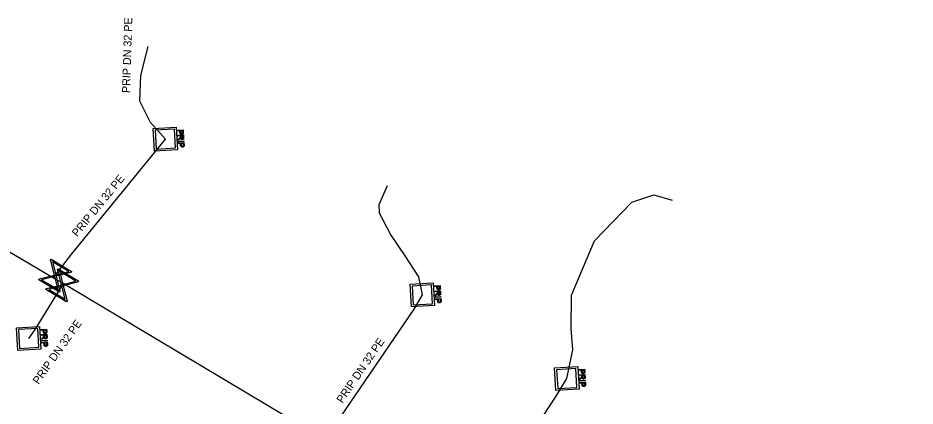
# Model space of a CAD drawing. Extents: x -643842 to -636370, y -1119190 to -1110210.
# Drawn here: x -641968.2 to -641912.2, y -1113600.1 to -1113575.9 of the extents above; entities that cross this region are included whole.
import ezdxf

# ---------------------------------------------------------------- set-up
doc = ezdxf.new("R2010")
doc.units = 0
for name, color, linetype in [('22', 7, 'Continuous'), ('Default', 7, 'Continuous'), ('Level 16', 7, 'Continuous'), ('Level 18', 7, 'Continuous'), ('Level 21', 7, 'Continuous'), ('Level 23', 7, 'Continuous')]:
    doc.layers.add(name, color=color, linetype=linetype)

msp = doc.modelspace()

# ---------------------------------------------------------------- linework, layer by layer
at = {"layer": 'Default'}
for points in [[(-641958.18, -1113583.434), (-641958.148, -1113583.412), (-641958.132, -1113583.397), (-641958.116, -1113583.383), (-641958.11, -1113583.372), (-641958.104, -1113583.36), (-641958.102, -1113583.349), (-641958.1, -1113583.342), (-641958.101, -1113583.323)], [(-641957.919, -1113583.024), (-641957.917, -1113583.06), (-641957.92, -1113583.079), (-641957.923, -1113583.105), (-641957.934, -1113583.124), (-641957.945, -1113583.143), (-641957.966, -1113583.155), (-641957.988, -1113583.166), (-641958.015, -1113583.168), (-641958.061, -1113583.171), (-641958.094, -1113583.144), (-641958.126, -1113583.117), (-641958.131, -1113583.041)], [(-641958.089, -1113583.039), (-641958.087, -1113583.085), (-641958.069, -1113583.103), (-641958.05, -1113583.121), (-641958.019, -1113583.119), (-641957.997, -1113583.118), (-641957.982, -1113583.106), (-641957.966, -1113583.094), (-641957.963, -1113583.076), (-641957.96, -1113583.063), (-641957.962, -1113583.03)], [(-641957.899, -1113583.368), (-641957.896, -1113583.415), (-641957.905, -1113583.441), (-641957.913, -1113583.466), (-641957.936, -1113583.483), (-641957.96, -1113583.499), (-641957.989, -1113583.5), (-641958.028, -1113583.503), (-641958.055, -1113583.48), (-641958.082, -1113583.457), (-641958.092, -1113583.406), (-641958.101, -1113583.425), (-641958.109, -1113583.435), (-641958.126, -1113583.457), (-641958.154, -1113583.477)], [(-641957.874, -1113583.825), (-641957.871, -1113583.86), (-641957.874, -1113583.88), (-641957.877, -1113583.906), (-641957.888, -1113583.925), (-641957.9, -1113583.944), (-641957.921, -1113583.955), (-641957.942, -1113583.967), (-641957.969, -1113583.969), (-641958.015, -1113583.971), (-641958.048, -1113583.945), (-641958.081, -1113583.918), (-641958.085, -1113583.842)], [(-641958.058, -1113583.367), (-641958.056, -1113583.4), (-641958.048, -1113583.418), (-641958.041, -1113583.436), (-641958.025, -1113583.444), (-641958.01, -1113583.453), (-641957.992, -1113583.452), (-641957.968, -1113583.45), (-641957.952, -1113583.431), (-641957.937, -1113583.412), (-641957.939, -1113583.371)], [(-641958.044, -1113583.84), (-641958.041, -1113583.886), (-641958.023, -1113583.904), (-641958.005, -1113583.922), (-641957.973, -1113583.92), (-641957.951, -1113583.919), (-641957.936, -1113583.907), (-641957.921, -1113583.895), (-641957.917, -1113583.876), (-641957.914, -1113583.864), (-641957.916, -1113583.831)], [(-641941.869, -1113592.744), (-641941.867, -1113592.78), (-641941.87, -1113592.799), (-641941.873, -1113592.825), (-641941.884, -1113592.844), (-641941.895, -1113592.863), (-641941.916, -1113592.875), (-641941.938, -1113592.886), (-641941.965, -1113592.888), (-641942.011, -1113592.891), (-641942.044, -1113592.864), (-641942.076, -1113592.837), (-641942.081, -1113592.761)], [(-641942.039, -1113592.759), (-641942.037, -1113592.805), (-641942.019, -1113592.823), (-641942, -1113592.841), (-641941.969, -1113592.839), (-641941.947, -1113592.838), (-641941.932, -1113592.826), (-641941.916, -1113592.814), (-641941.913, -1113592.796), (-641941.91, -1113592.783), (-641941.912, -1113592.75)], [(-641942.13, -1113593.154), (-641942.098, -1113593.132), (-641942.082, -1113593.117), (-641942.066, -1113593.103), (-641942.06, -1113593.092), (-641942.054, -1113593.08), (-641942.052, -1113593.069), (-641942.05, -1113593.062), (-641942.051, -1113593.043)], [(-641941.849, -1113593.088), (-641941.846, -1113593.135), (-641941.855, -1113593.161), (-641941.863, -1113593.186), (-641941.886, -1113593.203), (-641941.91, -1113593.219), (-641941.939, -1113593.22), (-641941.978, -1113593.223), (-641942.005, -1113593.2), (-641942.032, -1113593.177), (-641942.042, -1113593.126), (-641942.051, -1113593.145), (-641942.059, -1113593.155), (-641942.076, -1113593.177), (-641942.104, -1113593.197)], [(-641942.008, -1113593.087), (-641942.006, -1113593.12), (-641941.998, -1113593.138), (-641941.991, -1113593.156), (-641941.975, -1113593.164), (-641941.96, -1113593.173), (-641941.942, -1113593.172), (-641941.918, -1113593.17), (-641941.902, -1113593.151), (-641941.887, -1113593.132), (-641941.889, -1113593.091)], [(-641941.824, -1113593.545), (-641941.821, -1113593.58), (-641941.824, -1113593.6), (-641941.827, -1113593.626), (-641941.838, -1113593.645), (-641941.85, -1113593.664), (-641941.871, -1113593.675), (-641941.892, -1113593.687), (-641941.919, -1113593.689), (-641941.965, -1113593.691), (-641941.998, -1113593.665), (-641942.031, -1113593.638), (-641942.035, -1113593.562)], [(-641941.994, -1113593.56), (-641941.991, -1113593.606), (-641941.973, -1113593.624), (-641941.955, -1113593.642), (-641941.923, -1113593.64), (-641941.901, -1113593.639), (-641941.886, -1113593.627), (-641941.871, -1113593.615), (-641941.867, -1113593.596), (-641941.864, -1113593.584), (-641941.866, -1113593.551)], [(-641966.449, -1113595.464), (-641966.447, -1113595.5), (-641966.45, -1113595.519), (-641966.453, -1113595.545), (-641966.464, -1113595.564), (-641966.475, -1113595.583), (-641966.496, -1113595.595), (-641966.518, -1113595.606), (-641966.545, -1113595.608), (-641966.591, -1113595.611), (-641966.624, -1113595.584), (-641966.656, -1113595.557), (-641966.661, -1113595.481)], [(-641966.619, -1113595.479), (-641966.617, -1113595.525), (-641966.599, -1113595.543), (-641966.58, -1113595.561), (-641966.549, -1113595.559), (-641966.527, -1113595.558), (-641966.512, -1113595.546), (-641966.496, -1113595.534), (-641966.493, -1113595.516), (-641966.49, -1113595.503), (-641966.492, -1113595.47)], [(-641966.71, -1113595.874), (-641966.678, -1113595.852), (-641966.662, -1113595.837), (-641966.646, -1113595.823), (-641966.64, -1113595.812), (-641966.634, -1113595.8), (-641966.632, -1113595.789), (-641966.63, -1113595.782), (-641966.631, -1113595.763)], [(-641966.429, -1113595.808), (-641966.426, -1113595.855), (-641966.435, -1113595.881), (-641966.443, -1113595.906), (-641966.466, -1113595.923), (-641966.49, -1113595.939), (-641966.519, -1113595.94), (-641966.558, -1113595.943), (-641966.585, -1113595.92), (-641966.612, -1113595.897), (-641966.622, -1113595.846), (-641966.631, -1113595.865), (-641966.639, -1113595.875), (-641966.656, -1113595.897), (-641966.684, -1113595.917)], [(-641966.588, -1113595.807), (-641966.586, -1113595.84), (-641966.578, -1113595.858), (-641966.571, -1113595.876), (-641966.555, -1113595.884), (-641966.54, -1113595.893), (-641966.522, -1113595.892), (-641966.498, -1113595.89), (-641966.482, -1113595.871), (-641966.467, -1113595.852), (-641966.469, -1113595.811)], [(-641966.404, -1113596.265), (-641966.401, -1113596.3), (-641966.404, -1113596.32), (-641966.407, -1113596.346), (-641966.418, -1113596.365), (-641966.43, -1113596.384), (-641966.451, -1113596.395), (-641966.472, -1113596.407), (-641966.499, -1113596.409), (-641966.545, -1113596.411), (-641966.578, -1113596.385), (-641966.611, -1113596.358), (-641966.615, -1113596.282)], [(-641966.574, -1113596.28), (-641966.571, -1113596.326), (-641966.553, -1113596.344), (-641966.535, -1113596.362), (-641966.503, -1113596.36), (-641966.481, -1113596.359), (-641966.466, -1113596.347), (-641966.451, -1113596.335), (-641966.447, -1113596.316), (-641966.444, -1113596.304), (-641966.446, -1113596.271)], [(-641933.11, -1113598.374), (-641933.078, -1113598.352), (-641933.062, -1113598.337), (-641933.046, -1113598.323), (-641933.04, -1113598.312), (-641933.034, -1113598.3), (-641933.032, -1113598.289), (-641933.03, -1113598.282), (-641933.031, -1113598.263)], [(-641932.829, -1113598.308), (-641932.826, -1113598.355), (-641932.835, -1113598.381), (-641932.843, -1113598.406), (-641932.866, -1113598.423), (-641932.89, -1113598.439), (-641932.919, -1113598.44), (-641932.958, -1113598.443), (-641932.985, -1113598.42), (-641933.012, -1113598.397), (-641933.022, -1113598.346), (-641933.031, -1113598.365), (-641933.039, -1113598.375), (-641933.056, -1113598.397), (-641933.084, -1113598.417)], [(-641932.849, -1113597.964), (-641932.847, -1113598), (-641932.85, -1113598.019), (-641932.853, -1113598.045), (-641932.864, -1113598.064), (-641932.875, -1113598.083), (-641932.896, -1113598.095), (-641932.918, -1113598.106), (-641932.945, -1113598.108), (-641932.991, -1113598.111), (-641933.024, -1113598.084), (-641933.056, -1113598.057), (-641933.061, -1113597.981)], [(-641933.019, -1113597.979), (-641933.017, -1113598.025), (-641932.999, -1113598.043), (-641932.98, -1113598.061), (-641932.949, -1113598.059), (-641932.927, -1113598.058), (-641932.912, -1113598.046), (-641932.896, -1113598.034), (-641932.893, -1113598.016), (-641932.89, -1113598.003), (-641932.892, -1113597.97)], [(-641932.988, -1113598.307), (-641932.986, -1113598.34), (-641932.978, -1113598.358), (-641932.971, -1113598.376), (-641932.955, -1113598.384), (-641932.94, -1113598.393), (-641932.922, -1113598.392), (-641932.898, -1113598.39), (-641932.882, -1113598.371), (-641932.867, -1113598.352), (-641932.869, -1113598.311)], [(-641932.804, -1113598.765), (-641932.801, -1113598.8), (-641932.804, -1113598.82), (-641932.807, -1113598.846), (-641932.818, -1113598.865), (-641932.83, -1113598.884), (-641932.851, -1113598.895), (-641932.872, -1113598.907), (-641932.899, -1113598.909), (-641932.945, -1113598.911), (-641932.978, -1113598.885), (-641933.011, -1113598.858), (-641933.015, -1113598.782)], [(-641932.974, -1113598.78), (-641932.971, -1113598.826), (-641932.953, -1113598.844), (-641932.935, -1113598.862), (-641932.903, -1113598.86), (-641932.881, -1113598.859), (-641932.866, -1113598.847), (-641932.851, -1113598.835), (-641932.847, -1113598.816), (-641932.844, -1113598.804), (-641932.846, -1113598.771)]]:
    msp.add_open_spline(points, degree=3, dxfattribs=at)
at = {"layer": 'Level 16'}
for points in [[(-641966.18, -1113590.962), (-641964.892, -1113591.73), (-641964.926, -1113591.786), (-641965.051, -1113591.814), (-641965.865, -1113592.021), (-641965.626, -1113592.962), (-641965.66, -1113593.018), (-641966.948, -1113592.25), (-641966.914, -1113592.194), (-641965.972, -1113591.957), (-641966.179, -1113591.143), (-641966.214, -1113591.018), (-641966.18, -1113590.962)], [(-641966.093, -1113591.123), (-641965.887, -1113591.936), (-641965.076, -1113591.729), (-641966.093, -1113591.123)], [(-641965.732, -1113591.559), (-641964.444, -1113592.327), (-641964.478, -1113592.383), (-641964.603, -1113592.411), (-641965.417, -1113592.618), (-641965.178, -1113593.559), (-641965.212, -1113593.615), (-641966.5, -1113592.847), (-641966.466, -1113592.791), (-641965.524, -1113592.554), (-641965.731, -1113591.74), (-641965.766, -1113591.615), (-641965.732, -1113591.559)], [(-641965.645, -1113591.72), (-641965.439, -1113592.533), (-641964.628, -1113592.326), (-641965.645, -1113591.72)], [(-641965.742, -1113592.86), (-641965.95, -1113592.043), (-641966.766, -1113592.25), (-641965.742, -1113592.86)], [(-641965.294, -1113593.457), (-641965.502, -1113592.64), (-641966.318, -1113592.847), (-641965.294, -1113593.457)]]:
    msp.add_lwpolyline(points, dxfattribs=at)
at = {"layer": 'Level 18'}
for points in [[(-641958.277, -1113584.133), (-641959.726, -1113584.218), (-641959.809, -1113582.807), (-641958.36, -1113582.722), (-641958.277, -1113584.133)], [(-641958.476, -1113582.85), (-641959.679, -1113582.92), (-641959.61, -1113584.09), (-641958.407, -1113584.02), (-641958.476, -1113582.85)], [(-641958.285, -1113582.911), (-641957.927, -1113582.89), (-641957.919, -1113583.024)], [(-641958.131, -1113583.041), (-641958.136, -1113582.949), (-641958.282, -1113582.957), (-641958.285, -1113582.911)], [(-641958.267, -1113583.23), (-641957.908, -1113583.209), (-641957.899, -1113583.368)], [(-641958.101, -1113583.323), (-641958.104, -1113583.269), (-641958.264, -1113583.278), (-641958.267, -1113583.23)], [(-641957.962, -1113583.03), (-641957.967, -1113582.939), (-641958.095, -1113582.946)], [(-641958.095, -1113582.946), (-641958.089, -1113583.039)], [(-641957.939, -1113583.371), (-641957.946, -1113583.259), (-641958.064, -1113583.266)], [(-641958.064, -1113583.266), (-641958.058, -1113583.367)], [(-641958.154, -1113583.477), (-641958.248, -1113583.545), (-641958.252, -1113583.485), (-641958.18, -1113583.434)], [(-641958.247, -1113583.594), (-641957.888, -1113583.573), (-641957.886, -1113583.619), (-641958.244, -1113583.64), (-641958.247, -1113583.594)], [(-641958.24, -1113583.712), (-641957.881, -1113583.691), (-641957.874, -1113583.825)], [(-641958.085, -1113583.842), (-641958.091, -1113583.75), (-641958.237, -1113583.758), (-641958.24, -1113583.712)], [(-641957.916, -1113583.831), (-641957.921, -1113583.74), (-641958.049, -1113583.747)], [(-641958.049, -1113583.747), (-641958.044, -1113583.84)], [(-641942.227, -1113593.853), (-641943.676, -1113593.938), (-641943.759, -1113592.527), (-641942.31, -1113592.442), (-641942.227, -1113593.853)], [(-641942.426, -1113592.57), (-641943.629, -1113592.64), (-641943.56, -1113593.81), (-641942.357, -1113593.74), (-641942.426, -1113592.57)], [(-641942.235, -1113592.631), (-641941.877, -1113592.61), (-641941.869, -1113592.744)], [(-641942.081, -1113592.761), (-641942.086, -1113592.669), (-641942.232, -1113592.677), (-641942.235, -1113592.631)], [(-641941.912, -1113592.75), (-641941.917, -1113592.659), (-641942.045, -1113592.666)], [(-641942.045, -1113592.666), (-641942.039, -1113592.759)], [(-641942.217, -1113592.95), (-641941.858, -1113592.929), (-641941.849, -1113593.088)], [(-641942.051, -1113593.043), (-641942.054, -1113592.989), (-641942.214, -1113592.998), (-641942.217, -1113592.95)], [(-641942.104, -1113593.197), (-641942.198, -1113593.265), (-641942.202, -1113593.205), (-641942.13, -1113593.154)], [(-641942.197, -1113593.314), (-641941.838, -1113593.293), (-641941.836, -1113593.339), (-641942.194, -1113593.36), (-641942.197, -1113593.314)], [(-641942.19, -1113593.432), (-641941.831, -1113593.411), (-641941.824, -1113593.545)], [(-641942.035, -1113593.562), (-641942.041, -1113593.47), (-641942.187, -1113593.478), (-641942.19, -1113593.432)], [(-641941.889, -1113593.091), (-641941.896, -1113592.979), (-641942.014, -1113592.986)], [(-641942.014, -1113592.986), (-641942.008, -1113593.087)], [(-641941.866, -1113593.551), (-641941.871, -1113593.46), (-641941.999, -1113593.467)], [(-641941.999, -1113593.467), (-641941.994, -1113593.56)], [(-641966.807, -1113596.573), (-641968.256, -1113596.658), (-641968.339, -1113595.247), (-641966.89, -1113595.162), (-641966.807, -1113596.573)], [(-641967.006, -1113595.29), (-641968.209, -1113595.36), (-641968.14, -1113596.53), (-641966.937, -1113596.46), (-641967.006, -1113595.29)], [(-641966.815, -1113595.351), (-641966.457, -1113595.33), (-641966.449, -1113595.464)], [(-641966.661, -1113595.481), (-641966.666, -1113595.389), (-641966.812, -1113595.397), (-641966.815, -1113595.351)], [(-641966.797, -1113595.67), (-641966.438, -1113595.649), (-641966.429, -1113595.808)], [(-641966.631, -1113595.763), (-641966.634, -1113595.709), (-641966.794, -1113595.718), (-641966.797, -1113595.67)], [(-641966.492, -1113595.47), (-641966.497, -1113595.379), (-641966.625, -1113595.386)], [(-641966.625, -1113595.386), (-641966.619, -1113595.479)], [(-641966.684, -1113595.917), (-641966.778, -1113595.985), (-641966.782, -1113595.925), (-641966.71, -1113595.874)], [(-641966.777, -1113596.034), (-641966.418, -1113596.013), (-641966.416, -1113596.059), (-641966.774, -1113596.08), (-641966.777, -1113596.034)], [(-641966.77, -1113596.152), (-641966.411, -1113596.131), (-641966.404, -1113596.265)], [(-641966.615, -1113596.282), (-641966.621, -1113596.19), (-641966.767, -1113596.198), (-641966.77, -1113596.152)], [(-641966.469, -1113595.811), (-641966.476, -1113595.699), (-641966.594, -1113595.706)], [(-641966.594, -1113595.706), (-641966.588, -1113595.807)], [(-641966.446, -1113596.271), (-641966.451, -1113596.18), (-641966.579, -1113596.187)], [(-641966.579, -1113596.187), (-641966.574, -1113596.28)], [(-641933.207, -1113599.073), (-641934.656, -1113599.158), (-641934.739, -1113597.747), (-641933.29, -1113597.662), (-641933.207, -1113599.073)], [(-641933.406, -1113597.79), (-641934.609, -1113597.86), (-641934.54, -1113599.03), (-641933.337, -1113598.96), (-641933.406, -1113597.79)], [(-641933.215, -1113597.851), (-641932.857, -1113597.83), (-641932.849, -1113597.964)], [(-641933.061, -1113597.981), (-641933.066, -1113597.889), (-641933.212, -1113597.897), (-641933.215, -1113597.851)], [(-641932.892, -1113597.97), (-641932.897, -1113597.879), (-641933.025, -1113597.886)], [(-641933.025, -1113597.886), (-641933.019, -1113597.979)], [(-641933.197, -1113598.17), (-641932.838, -1113598.149), (-641932.829, -1113598.308)], [(-641933.031, -1113598.263), (-641933.034, -1113598.209), (-641933.194, -1113598.218), (-641933.197, -1113598.17)], [(-641933.084, -1113598.417), (-641933.178, -1113598.485), (-641933.182, -1113598.425), (-641933.11, -1113598.374)], [(-641932.869, -1113598.311), (-641932.876, -1113598.199), (-641932.994, -1113598.206)], [(-641932.994, -1113598.206), (-641932.988, -1113598.307)], [(-641933.177, -1113598.534), (-641932.818, -1113598.513), (-641932.816, -1113598.559), (-641933.174, -1113598.58), (-641933.177, -1113598.534)], [(-641933.17, -1113598.652), (-641932.811, -1113598.631), (-641932.804, -1113598.765)], [(-641933.015, -1113598.782), (-641933.021, -1113598.69), (-641933.167, -1113598.698), (-641933.17, -1113598.652)], [(-641932.846, -1113598.771), (-641932.851, -1113598.68), (-641932.979, -1113598.687)], [(-641932.979, -1113598.687), (-641932.974, -1113598.78)]]:
    msp.add_lwpolyline(points, dxfattribs=at)
at = {"layer": 'Level 21'}
msp.add_lwpolyline([(-641859.55, -1113636.01), (-641870.93, -1113636.46), (-641876.19, -1113636.24), (-641882.45, -1113635.53), (-641889.22, -1113633.78), (-641893.42, -1113632.41), (-641895.98, -1113631.55), (-641900.72, -1113629.94), (-641901.77, -1113629.46), (-641906.24, -1113627.68), (-641908.87, -1113626.41), (-641920.89, -1113619.14), (-641921.57, -1113618.77), (-641925.68, -1113616.26), (-641940.06, -1113607.75), (-641944.87, -1113604.7), (-641949.06, -1113602.26), (-641949.88, -1113601.76), (-641965.1, -1113592.66), (-641965.255, -1113592.575), (-641965.41, -1113592.49), (-641966.02, -1113592.14), (-641975.16, -1113586.77)], dxfattribs=at)
at = {"layer": 'Level 23'}
for points in [[(-641959.04, -1113583.47), (-641959.96, -1113582.44), (-641960.63, -1113581.11), (-641960.58, -1113579.5), (-641960.12, -1113577.69)], [(-641966.02, -1113592.14), (-641965.92, -1113591.99), (-641964.88, -1113590.63), (-641959.58, -1113584.14), (-641959.04, -1113583.47)], [(-641942.99, -1113593.19), (-641943.2, -1113592.07), (-641944.06, -1113590.76), (-641944.97, -1113589.41), (-641945.66, -1113588.1), (-641945.69, -1113587.55), (-641945.17, -1113586.36)], [(-641933.97, -1113598.41), (-641933.6, -1113596.62), (-641933.7, -1113595.31), (-641933.68, -1113593.2), (-641932.24, -1113589.81), (-641929.9, -1113587.4), (-641928.53, -1113586.94), (-641927.4, -1113587.27)], [(-641967.57, -1113595.91), (-641967.13, -1113595.29), (-641965.472, -1113592.587), (-641965.41, -1113592.49)], [(-641949.06, -1113602.26), (-641948.99, -1113602.13), (-641943.5, -1113594.09), (-641942.99, -1113593.19)], [(-641940.095, -1113607.795), (-641939.95, -1113607.6), (-641934.64, -1113599.51), (-641933.97, -1113598.41)]]:
    msp.add_lwpolyline(points, dxfattribs=at)

# ---------------------------------------------------------------- texts
at = {"layer": '22'}
for rotation, p in [(88.2212, (-641961.248, -1113580.6)), (50.7635, (-641964.537, -1113589.604)), (54.6375, (-641966.956, -1113598.815)), (55.6733, (-641947.982, -1113599.992))]:
    msp.add_text('PRIP DN 32 PE', height=0.5, rotation=rotation, dxfattribs=at).set_placement(p)

doc.saveas('drawing.dxf')
